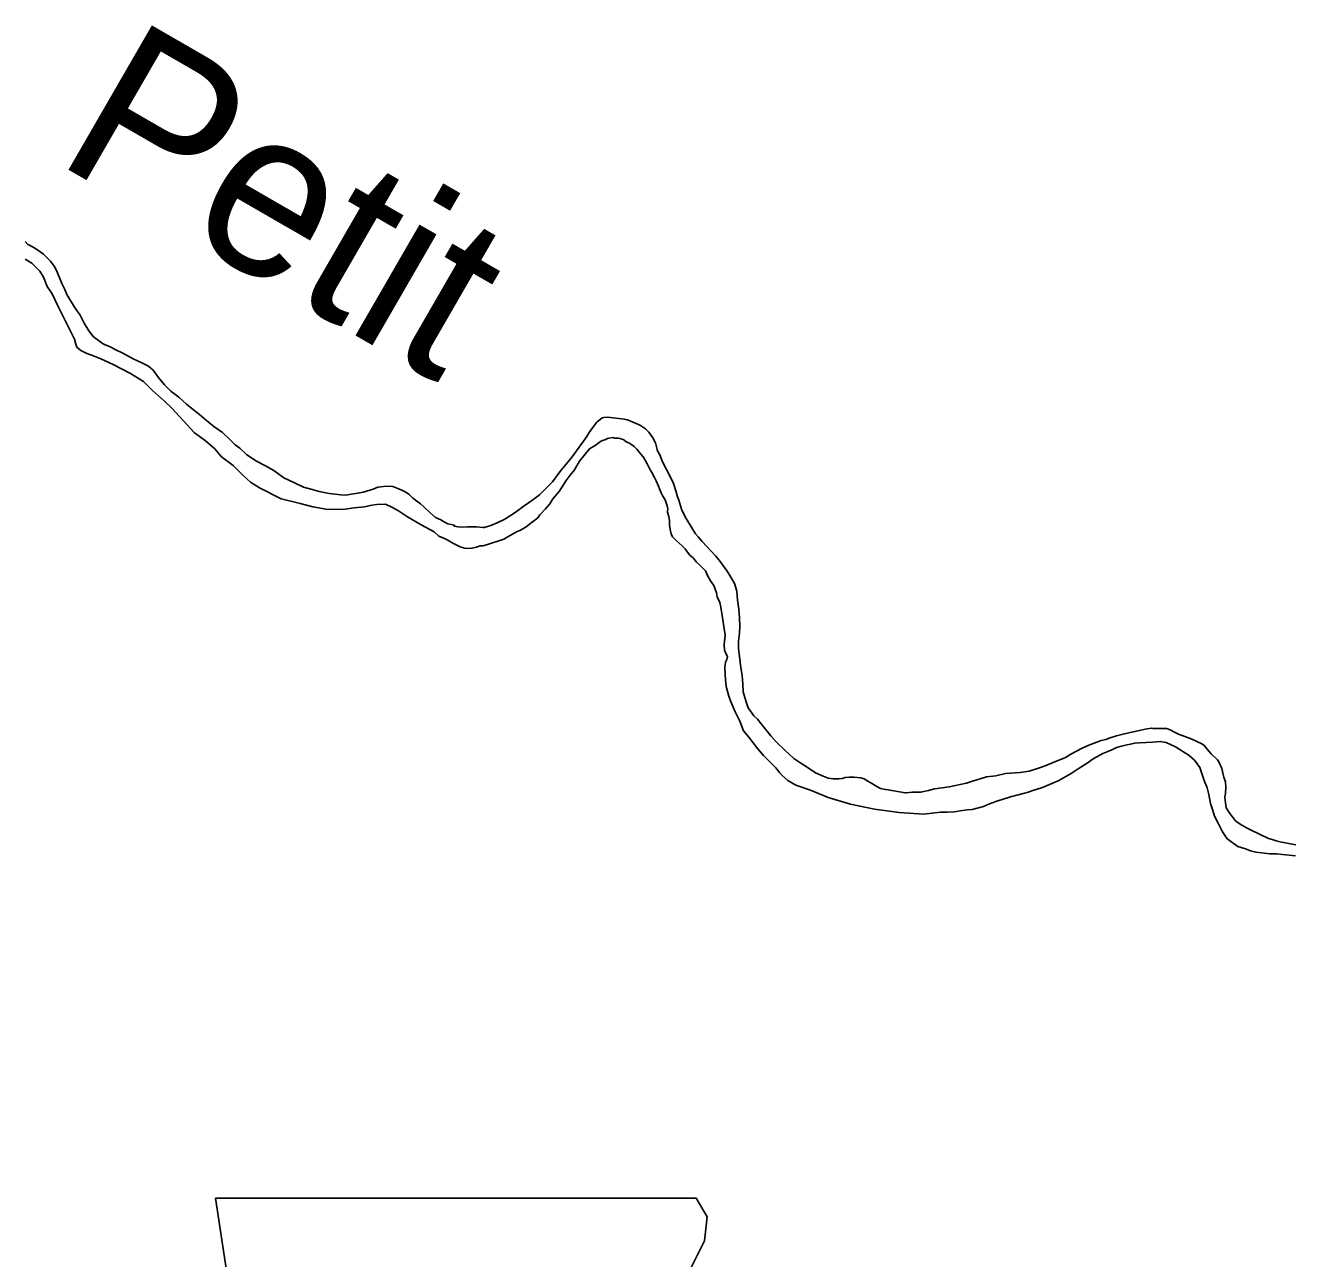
# Model space of a CAD drawing. Extents: x 1374139 to 1377472, y 1168351 to 1170484.
# Drawn here: x 1374355.85 to 1374396, y 1169666.08 to 1169705.12 of the extents above; entities that cross this region are included whole.
import ezdxf

# ---------------------------------------------------------------- set-up
doc = ezdxf.new("R2010")
doc.units = 0
doc.layers.add('Default', color=7, linetype='Continuous')

msp = doc.modelspace()

# ---------------------------------------------------------------- linework, layer by layer
at = {"layer": 'Default'}
for points in [[(1374368.355, 1169689.977), (1374368.111, 1169690.153), (1374367.999, 1169690.271), (1374367.897, 1169690.339), (1374367.766, 1169690.406), (1374367.645, 1169690.464), (1374367.483, 1169690.521), (1374367.283, 1169690.537), (1374367.003, 1169690.502), (1374366.854, 1169690.439), (1374366.755, 1169690.407), (1374366.546, 1169690.342), (1374366.377, 1169690.309), (1374366.167, 1169690.275), (1374365.997, 1169690.251), (1374365.837, 1169690.258), (1374365.466, 1169690.301), (1374365.154, 1169690.365), (1374364.933, 1169690.431), (1374364.651, 1169690.505), (1374364.348, 1169690.65), (1374364.035, 1169690.794), (1374363.71, 1169691.028), (1374363.427, 1169691.183), (1374363.164, 1169691.328), (1374362.859, 1169691.522), (1374362.635, 1169691.738), (1374362.493, 1169691.846), (1374362.309, 1169692.022), (1374362.085, 1169692.228), (1374361.811, 1169692.423), (1374361.587, 1169692.609), (1374361.363, 1169692.805), (1374361.17, 1169692.952), (1374360.946, 1169693.128), (1374360.711, 1169693.353), (1374360.457, 1169693.539), (1374360.253, 1169693.745), (1374360.058, 1169693.982), (1374359.894, 1169694.209), (1374359.751, 1169694.337), (1374359.539, 1169694.433), (1374359.266, 1169694.567), (1374358.932, 1169694.741), (1374358.71, 1169694.847), (1374358.538, 1169694.944), (1374358.356, 1169695.02), (1374358.286, 1169695.049), (1374358.275, 1169695.059), (1374358.011, 1169695.264), (1374357.857, 1169695.451), (1374357.712, 1169695.689), (1374357.587, 1169695.947), (1374357.402, 1169696.204), (1374357.164, 1169696.6), (1374357.101, 1169696.759), (1374357.007, 1169696.948), (1374356.923, 1169697.156), (1374356.838, 1169697.365), (1374356.756, 1169697.494), (1374356.643, 1169697.652), (1374356.53, 1169697.77), (1374356.418, 1169697.878), (1374356.316, 1169697.956), (1374356.174, 1169698.053), (1374355.982, 1169698.16), (1374355.931, 1169698.189), (1374355.839, 1169698.277)], [(1374368.378, 1169689.306), (1374367.943, 1169689.558), (1374367.659, 1169689.753), (1374367.466, 1169689.859), (1374367.254, 1169689.966), (1374366.974, 1169689.95), (1374366.815, 1169689.927), (1374366.585, 1169689.882), (1374366.256, 1169689.846), (1374365.976, 1169689.81), (1374365.426, 1169689.799), (1374364.954, 1169689.88), (1374364.551, 1169689.982), (1374363.948, 1169690.131), (1374363.261, 1169690.478), (1374362.977, 1169690.663), (1374362.742, 1169690.869), (1374362.426, 1169691.183), (1374362.06, 1169691.466), (1374361.845, 1169691.713), (1374361.539, 1169691.977), (1374361.204, 1169692.221), (1374360.846, 1169692.615), (1374360.488, 1169692.998), (1374360.253, 1169693.224), (1374359.876, 1169693.567), (1374359.591, 1169693.842), (1374359.175, 1169694.095), (1374358.629, 1169694.385), (1374358.235, 1169694.567), (1374357.973, 1169694.672), (1374357.771, 1169694.748), (1374357.609, 1169694.825), (1374357.477, 1169694.933), (1374357.445, 1169695.033), (1374357.402, 1169695.182), (1374356.881, 1169696.244), (1374356.693, 1169696.621), (1374356.538, 1169696.858), (1374356.422, 1169697.147), (1374356.309, 1169697.335), (1374356.053, 1169697.59), (1374355.841, 1169697.716)], [(1374378.467, 1169686.101), (1374378.458, 1169686.362), (1374378.44, 1169686.642), (1374378.391, 1169686.933), (1374378.372, 1169687.214), (1374378.294, 1169687.455), (1374378.185, 1169687.656), (1374378.066, 1169687.847), (1374377.817, 1169688.189), (1374377.698, 1169688.33), (1374377.549, 1169688.491), (1374377.43, 1169688.612), (1374377.261, 1169688.793), (1374377.152, 1169688.934), (1374377.062, 1169689.024), (1374376.943, 1169689.215), (1374376.765, 1169689.507), (1374376.626, 1169689.778), (1374376.538, 1169690.089), (1374376.498, 1169690.2), (1374376.439, 1169690.39), (1374376.37, 1169690.621), (1374376.321, 1169690.712), (1374376.143, 1169691.063), (1374376.004, 1169691.325), (1374375.945, 1169691.505), (1374375.846, 1169691.676), (1374375.846, 1169691.696), (1374375.797, 1169691.907), (1374375.708, 1169692.068), (1374375.589, 1169692.239), (1374375.479, 1169692.349), (1374375.32, 1169692.45), (1374375.24, 1169692.501), (1374375.131, 1169692.541), (1374374.911, 1169692.632), (1374374.801, 1169692.653), (1374374.632, 1169692.674), (1374374.542, 1169692.684), (1374374.372, 1169692.705), (1374374.282, 1169692.715), (1374374.162, 1169692.705), (1374374.112, 1169692.696), (1374373.942, 1169692.556), (1374373.801, 1169692.376), (1374373.7, 1169692.236), (1374373.62, 1169692.106), (1374373.378, 1169691.766), (1374373.127, 1169691.416), (1374372.795, 1169691.026), (1374372.534, 1169690.666), (1374372.122, 1169690.257), (1374371.912, 1169690.097), (1374371.641, 1169689.908), (1374371.35, 1169689.698), (1374371.029, 1169689.489), (1374370.789, 1169689.369), (1374370.579, 1169689.29), (1374370.369, 1169689.221), (1374370.329, 1169689.221), (1374370.129, 1169689.242), (1374370.009, 1169689.242), (1374369.849, 1169689.243), (1374369.699, 1169689.233), (1374369.549, 1169689.244), (1374369.42, 1169689.264), (1374369.43, 1169689.294), (1374369.22, 1169689.345), (1374369.081, 1169689.416)], [(1374379.805, 1169681.368), (1374379.724, 1169681.473), (1374379.604, 1169681.614), (1374379.405, 1169681.815), (1374379.217, 1169682.007), (1374379.028, 1169682.228), (1374378.75, 1169682.59), (1374378.581, 1169682.791), (1374378.462, 1169683.093), (1374378.324, 1169683.384), (1374378.255, 1169683.535), (1374378.166, 1169683.735), (1374378.117, 1169683.886), (1374378.067, 1169684.077), (1374378.038, 1169684.187), (1374378.009, 1169684.408), (1374378, 1169684.568), (1374377.991, 1169684.789), (1374378.012, 1169684.959), (1374378.052, 1169685.049), (1374378.073, 1169685.14), (1374378.033, 1169685.21), (1374377.984, 1169685.341), (1374377.975, 1169685.521), (1374377.985, 1169685.631), (1374378.006, 1169685.812), (1374377.967, 1169686.022), (1374377.86, 1169686.705), (1374377.831, 1169686.845), (1374377.752, 1169687.026), (1374377.723, 1169687.157), (1374377.644, 1169687.387), (1374377.535, 1169687.538), (1374377.445, 1169687.709), (1374377.376, 1169687.85), (1374377.207, 1169688.021), (1374377.088, 1169688.142), (1374376.998, 1169688.252), (1374376.889, 1169688.353), (1374376.81, 1169688.444), (1374376.74, 1169688.544), (1374376.641, 1169688.645), (1374376.452, 1169688.816), (1374376.332, 1169688.927), (1374376.293, 1169689.027), (1374376.263, 1169689.158), (1374376.244, 1169689.298), (1374376.235, 1169689.439), (1374376.215, 1169689.569), (1374376.176, 1169689.71), (1374376.176, 1169689.74), (1374376.187, 1169689.82), (1374376.167, 1169689.91), (1374376.098, 1169690.101), (1374376.029, 1169690.221), (1374375.979, 1169690.322), (1374375.92, 1169690.453), (1374375.89, 1169690.533), (1374375.821, 1169690.704), (1374375.762, 1169690.804), (1374375.683, 1169690.965), (1374375.633, 1169691.055), (1374375.534, 1169691.236), (1374375.465, 1169691.357), (1374375.405, 1169691.457), (1374375.336, 1169691.548), (1374375.207, 1169691.709), (1374375.117, 1169691.789), (1374375.047, 1169691.84), (1374374.948, 1169691.9), (1374374.868, 1169691.941), (1374374.808, 1169691.991), (1374374.798, 1169692.001), (1374374.738, 1169692.021), (1374374.669, 1169692.042), (1374374.619, 1169692.052), (1374374.559, 1169692.052), (1374374.509, 1169692.052), (1374374.449, 1169692.073), (1374374.329, 1169692.053), (1374374.279, 1169692.043), (1374374.239, 1169692.023), (1374374.189, 1169692.003), (1374374.119, 1169691.974), (1374374.059, 1169691.944), (1374373.968, 1169691.884), (1374373.888, 1169691.824), (1374373.708, 1169691.715), (1374373.527, 1169691.495), (1374373.396, 1169691.325), (1374373.235, 1169691.045), (1374373.094, 1169690.885), (1374372.974, 1169690.715), (1374372.752, 1169690.364), (1374372.551, 1169690.135), (1374372.45, 1169689.975), (1374372.31, 1169689.815), (1374372.139, 1169689.625), (1374372.069, 1169689.535), (1374371.938, 1169689.425), (1374371.858, 1169689.375)], [(1374368.355, 1169689.977), (1374368.473, 1169689.867), (1374368.653, 1169689.696), (1374368.833, 1169689.543), (1374369.004, 1169689.462), (1374369.081, 1169689.416)], [(1374368.378, 1169689.306), (1374368.65, 1169689.157)], [(1374371.858, 1169689.375), (1374371.748, 1169689.275), (1374371.668, 1169689.226), (1374371.507, 1169689.126), (1374371.397, 1169689.086), (1374371.267, 1169689.017), (1374371.096, 1169688.917), (1374370.996, 1169688.857), (1374370.776, 1169688.778), (1374370.636, 1169688.738), (1374370.446, 1169688.679), (1374370.336, 1169688.649), (1374370.246, 1169688.639), (1374370.126, 1169688.6), (1374369.986, 1169688.57), (1374369.816, 1169688.561), (1374369.746, 1169688.571), (1374369.616, 1169688.612), (1374369.467, 1169688.683), (1374369.377, 1169688.733), (1374369.198, 1169688.834), (1374369.118, 1169688.874), (1374368.938, 1169688.955), (1374368.789, 1169689.086), (1374368.65, 1169689.157)], [(1374395.201, 1169679.378), (1374394.633, 1169679.651), (1374394.523, 1169679.701), (1374394.354, 1169679.802), (1374394.244, 1169679.873), (1374394.145, 1169679.953), (1374393.956, 1169680.205), (1374393.867, 1169680.346), (1374393.837, 1169680.506), (1374393.818, 1169680.677), (1374393.839, 1169680.817), (1374393.85, 1169681.008), (1374393.841, 1169681.168), (1374393.791, 1169681.319), (1374393.772, 1169681.409), (1374393.723, 1169681.6), (1374393.634, 1169681.811), (1374393.584, 1169681.871), (1374393.385, 1169682.062), (1374393.316, 1169682.143), (1374393.167, 1169682.324), (1374393.087, 1169682.374), (1374392.937, 1169682.445), (1374392.758, 1169682.536), (1374392.349, 1169682.678), (1374392.16, 1169682.779), (1374392.12, 1169682.809), (1374391.97, 1169682.86), (1374391.551, 1169682.861), (1374391.501, 1169682.872), (1374391.301, 1169682.842), (1374391.121, 1169682.793), (1374390.971, 1169682.763), (1374390.821, 1169682.734), (1374390.601, 1169682.685), (1374390.39, 1169682.625), (1374390.19, 1169682.566), (1374390.05, 1169682.516), (1374389.91, 1169682.477), (1374389.77, 1169682.427), (1374389.52, 1169682.338), (1374389.299, 1169682.238), (1374388.949, 1169682.049), (1374388.778, 1169681.94), (1374388.388, 1169681.781), (1374388.128, 1169681.681), (1374387.918, 1169681.602), (1374387.627, 1169681.513), (1374387.337, 1169681.464), (1374386.878, 1169681.436), (1374386.567, 1169681.367), (1374386.278, 1169681.328), (1374385.797, 1169681.179), (1374385.647, 1169681.129), (1374385.237, 1169681.041), (1374385.097, 1169681.011), (1374384.867, 1169680.982), (1374384.627, 1169680.953), (1374384.437, 1169680.903), (1374384.237, 1169680.854), (1374384.187, 1169680.844), (1374383.927, 1169680.845), (1374383.737, 1169680.826), (1374383.697, 1169680.826), (1374383.098, 1169680.929), (1374383.068, 1169680.929), (1374382.918, 1169680.959), (1374382.779, 1169681.04), (1374382.669, 1169681.111), (1374382.52, 1169681.192), (1374382.4, 1169681.272), (1374382.301, 1169681.303), (1374382.071, 1169681.324), (1374381.931, 1169681.324), (1374381.801, 1169681.305), (1374381.711, 1169681.275), (1374381.611, 1169681.265), (1374381.421, 1169681.266), (1374381.261, 1169681.287), (1374381.102, 1169681.348), (1374380.863, 1169681.459), (1374380.723, 1169681.55), (1374380.514, 1169681.691), (1374380.394, 1169681.761), (1374380.175, 1169681.913), (1374379.887, 1169682.175), (1374379.608, 1169682.446), (1374379.449, 1169682.627), (1374379.141, 1169683.01), (1374379.022, 1169683.161), (1374378.913, 1169683.261), (1374378.734, 1169683.513), (1374378.655, 1169683.734), (1374378.567, 1169684.025), (1374378.558, 1169684.265), (1374378.539, 1169684.536), (1374378.5, 1169684.777), (1374378.424, 1169685.409), (1374378.425, 1169685.63), (1374378.456, 1169685.88), (1374378.467, 1169686.101)], [(1374396.058, 1169678.833), (1374395.648, 1169678.875), (1374395.468, 1169678.895), (1374395.249, 1169678.896), (1374394.979, 1169678.927), (1374394.799, 1169678.948), (1374394.629, 1169678.989), (1374394.47, 1169679.05), (1374394.23, 1169679.121), (1374393.892, 1169679.373), (1374393.763, 1169679.554), (1374393.723, 1169679.634), (1374393.605, 1169679.865), (1374393.496, 1169680.086), (1374393.437, 1169680.267), (1374393.368, 1169680.488), (1374393.309, 1169680.769), (1374393.26, 1169680.98), (1374393.171, 1169681.211), (1374393.102, 1169681.401), (1374393.033, 1169681.622), (1374392.865, 1169681.854), (1374392.686, 1169682.005), (1374392.257, 1169682.277), (1374391.968, 1169682.419), (1374391.768, 1169682.45), (1374391.539, 1169682.43), (1374391.119, 1169682.412), (1374390.969, 1169682.402), (1374390.829, 1169682.363), (1374390.679, 1169682.333), (1374390.549, 1169682.304), (1374390.389, 1169682.264), (1374390.218, 1169682.175), (1374389.958, 1169682.065), (1374389.648, 1169681.906), (1374389.457, 1169681.767), (1374389.176, 1169681.587), (1374388.956, 1169681.438), (1374388.545, 1169681.209), (1374388.345, 1169681.119), (1374388.044, 1169680.99), (1374387.744, 1169680.901), (1374387.564, 1169680.831), (1374387.474, 1169680.812), (1374387.274, 1169680.762), (1374387.034, 1169680.693), (1374386.604, 1169680.564), (1374386.373, 1169680.475), (1374386.183, 1169680.395), (1374386.023, 1169680.346), (1374385.823, 1169680.296), (1374385.663, 1169680.287), (1374385.443, 1169680.258), (1374385.263, 1169680.228), (1374385.033, 1169680.209), (1374384.815, 1169680.21)], [(1374379.805, 1169681.368), (1374379.981, 1169681.212), (1374380.242, 1169681.068), (1374380.701, 1169680.906), (1374381.268, 1169680.672), (1374381.971, 1169680.465), (1374382.727, 1169680.312), (1374383.51, 1169680.204), (1374384.293, 1169680.15), (1374384.815, 1169680.21)], [(1374396.069, 1169679.174), (1374395.949, 1169679.194), (1374395.79, 1169679.235), (1374395.61, 1169679.266), (1374395.44, 1169679.307), (1374395.321, 1169679.347), (1374395.201, 1169679.378)]]:
    msp.add_lwpolyline(points, dxfattribs=at)
msp.add_lwpolyline([(1374361.873, 1169667.995), (1374362.634, 1169662.92), (1374362.296, 1169655.222), (1374362.973, 1169654.799), (1374364.242, 1169654.799), (1374364.242, 1169652.092), (1374374.9, 1169652.092), (1374375.407, 1169653.192), (1374375.238, 1169654.968), (1374375.492, 1169656.999), (1374376.422, 1169658.606), (1374377.015, 1169659.79), (1374377.86, 1169661.059), (1374378.368, 1169662.412), (1374378.791, 1169663.512), (1374379.552, 1169664.443), (1374379.721, 1169665.035), (1374379.383, 1169665.458), (1374376.761, 1169665.458), (1374377.353, 1169666.642), (1374377.437, 1169667.403), (1374377.087, 1169667.988)], close=True, dxfattribs=at)

# ---------------------------------------------------------------- texts
msp.add_text('Petit', height=5.28, rotation=330, dxfattribs=at).set_placement((1374356.712, 1169700.839))

doc.saveas('drawing.dxf')
